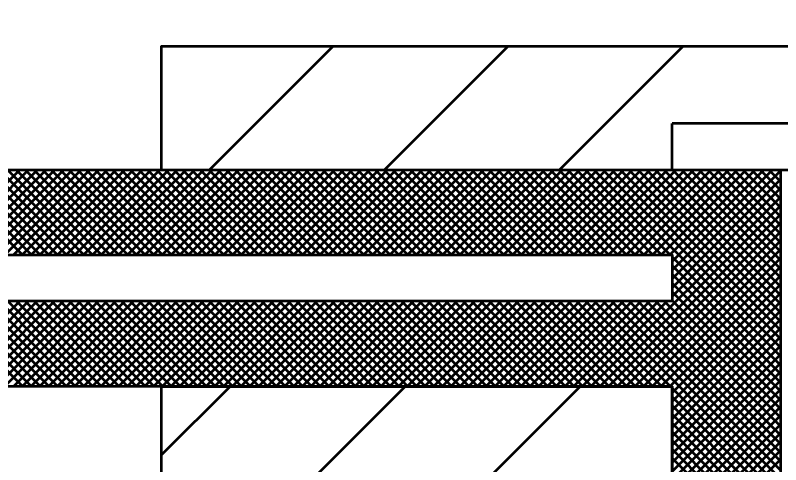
# Model space of a CAD drawing. Extents: x -32 to 824, y -6 to 538.
# Drawn here: x 604.55 to 619.39, y 496.53 to 505.25 of the extents above; entities that cross this region are included whole.
import ezdxf

# ---------------------------------------------------------------- set-up
doc = ezdxf.new("R2010")
doc.units = 0
doc.header["$LTSCALE"] = 1.1
doc.layers.add('1', color=7, linetype='Continuous', lineweight=53)

msp = doc.modelspace()

# ---------------------------------------------------------------- linework, layer by layer
at = {"layer": '1'}
for p, q in [((608.314, 502.251), (610.714, 504.651)), ((611.709, 502.251), (614.109, 504.651)), ((615.103, 502.251), (617.503, 504.651)), ((617.287, 502.251), (617.287, 503.151)), ((628.387, 503.151), (617.287, 503.151)), ((602.989, 500.601), (604.639, 502.251)), ((604.692, 500.601), (603.042, 502.251)), ((603.159, 500.601), (604.809, 502.251)), ((604.862, 500.601), (603.212, 502.251)), ((603.329, 500.601), (604.979, 502.251)), ((605.032, 500.601), (603.382, 502.251)), ((603.498, 500.601), (605.148, 502.251)), ((605.201, 500.601), (603.551, 502.251)), ((603.668, 500.601), (605.318, 502.251)), ((605.371, 500.601), (603.721, 502.251)), ((603.838, 500.601), (605.488, 502.251)), ((605.541, 500.601), (603.891, 502.251)), ((604.007, 500.601), (605.657, 502.251)), ((605.71, 500.601), (604.06, 502.251)), ((604.177, 500.601), (605.827, 502.251)), ((605.88, 500.601), (604.23, 502.251)), ((604.347, 500.601), (605.997, 502.251)), ((606.05, 500.601), (604.4, 502.251)), ((604.517, 500.601), (606.167, 502.251)), ((606.219, 500.601), (604.569, 502.251)), ((604.686, 500.601), (606.336, 502.251)), ((606.389, 500.601), (604.739, 502.251)), ((604.856, 500.601), (606.506, 502.251)), ((606.559, 500.601), (604.909, 502.251)), ((605.026, 500.601), (606.676, 502.251)), ((606.729, 500.601), (605.079, 502.251)), ((605.195, 500.601), (606.845, 502.251)), ((606.898, 500.601), (605.248, 502.251)), ((605.365, 500.601), (607.015, 502.251)), ((607.068, 500.601), (605.418, 502.251)), ((605.535, 500.601), (607.185, 502.251)), ((607.238, 500.601), (605.588, 502.251)), ((605.704, 500.601), (607.354, 502.251)), ((607.407, 500.601), (605.757, 502.251)), ((605.874, 500.601), (607.524, 502.251)), ((607.577, 500.601), (605.927, 502.251)), ((606.044, 500.601), (607.694, 502.251)), ((607.747, 500.601), (606.097, 502.251)), ((606.214, 500.601), (607.864, 502.251)), ((607.917, 500.601), (606.267, 502.251)), ((606.383, 500.601), (608.033, 502.251)), ((608.086, 500.601), (606.436, 502.251)), ((606.553, 500.601), (608.203, 502.251)), ((608.256, 500.601), (606.606, 502.251)), ((606.723, 500.601), (608.373, 502.251)), ((608.426, 500.601), (606.776, 502.251)), ((606.892, 500.601), (608.542, 502.251)), ((608.595, 500.601), (606.945, 502.251)), ((607.062, 500.601), (608.712, 502.251)), ((608.765, 500.601), (607.115, 502.251)), ((607.232, 500.601), (608.882, 502.251)), ((608.935, 500.601), (607.285, 502.251)), ((607.401, 500.601), (609.051, 502.251)), ((609.104, 500.601), (607.454, 502.251)), ((607.571, 500.601), (609.221, 502.251)), ((609.274, 500.601), (607.624, 502.251)), ((607.741, 500.601), (609.391, 502.251)), ((609.444, 500.601), (607.794, 502.251)), ((607.911, 500.601), (609.561, 502.251)), ((609.614, 500.601), (607.964, 502.251)), ((608.08, 500.601), (609.73, 502.251)), ((609.783, 500.601), (608.133, 502.251)), ((608.25, 500.601), (609.9, 502.251)), ((609.953, 500.601), (608.303, 502.251)), ((608.42, 500.601), (610.07, 502.251)), ((610.123, 500.601), (608.473, 502.251)), ((608.589, 500.601), (610.239, 502.251)), ((610.292, 500.601), (608.642, 502.251)), ((608.759, 500.601), (610.409, 502.251)), ((610.462, 500.601), (608.812, 502.251)), ((608.929, 500.601), (610.579, 502.251)), ((610.632, 500.601), (608.982, 502.251)), ((609.099, 500.601), (610.749, 502.251)), ((610.801, 500.601), (609.151, 502.251)), ((609.268, 500.601), (610.918, 502.251)), ((610.971, 500.601), (609.321, 502.251)), ((609.438, 500.601), (611.088, 502.251)), ((611.141, 500.601), (609.491, 502.251)), ((609.608, 500.601), (611.258, 502.251)), ((611.311, 500.601), (609.661, 502.251)), ((609.777, 500.601), (611.427, 502.251)), ((611.48, 500.601), (609.83, 502.251)), ((609.947, 500.601), (611.597, 502.251)), ((611.65, 500.601), (610, 502.251)), ((610.117, 500.601), (611.767, 502.251)), ((611.82, 500.601), (610.17, 502.251)), ((610.286, 500.601), (611.936, 502.251)), ((611.989, 500.601), (610.339, 502.251)), ((610.456, 500.601), (612.106, 502.251)), ((612.159, 500.601), (610.509, 502.251)), ((610.626, 500.601), (612.276, 502.251)), ((612.329, 500.601), (610.679, 502.251)), ((610.796, 500.601), (612.446, 502.251)), ((612.499, 500.601), (610.849, 502.251)), ((610.965, 500.601), (612.615, 502.251)), ((612.668, 500.601), (611.018, 502.251)), ((611.135, 500.601), (612.785, 502.251)), ((612.838, 500.601), (611.188, 502.251)), ((611.305, 500.601), (612.955, 502.251)), ((613.008, 500.601), (611.358, 502.251)), ((611.474, 500.601), (613.124, 502.251)), ((613.177, 500.601), (611.527, 502.251)), ((611.644, 500.601), (613.294, 502.251)), ((613.347, 500.601), (611.697, 502.251)), ((611.814, 500.601), (613.464, 502.251)), ((613.517, 500.601), (611.867, 502.251)), ((611.984, 500.601), (613.634, 502.251)), ((613.686, 500.601), (612.036, 502.251)), ((612.153, 500.601), (613.803, 502.251)), ((613.856, 500.601), (612.206, 502.251)), ((612.323, 500.601), (613.973, 502.251)), ((614.026, 500.601), (612.376, 502.251)), ((612.493, 500.601), (614.143, 502.251)), ((614.196, 500.601), (612.546, 502.251)), ((612.662, 500.601), (614.312, 502.251)), ((614.365, 500.601), (612.715, 502.251)), ((612.832, 500.601), (614.482, 502.251)), ((614.535, 500.601), (612.885, 502.251)), ((613.002, 500.601), (614.652, 502.251)), ((614.705, 500.601), (613.055, 502.251)), ((613.171, 500.601), (614.821, 502.251)), ((614.874, 500.601), (613.224, 502.251)), ((613.341, 500.601), (614.991, 502.251)), ((615.044, 500.601), (613.394, 502.251)), ((613.511, 500.601), (615.161, 502.251)), ((615.214, 500.601), (613.564, 502.251)), ((613.681, 500.601), (615.331, 502.251)), ((615.384, 500.601), (613.734, 502.251)), ((613.85, 500.601), (615.5, 502.251)), ((615.553, 500.601), (613.903, 502.251)), ((614.02, 500.601), (615.67, 502.251)), ((615.723, 500.601), (614.073, 502.251)), ((614.19, 500.601), (615.84, 502.251)), ((615.893, 500.601), (614.243, 502.251)), ((614.359, 500.601), (616.009, 502.251)), ((616.062, 500.601), (614.412, 502.251)), ((614.529, 500.601), (616.179, 502.251)), ((616.232, 500.601), (614.582, 502.251)), ((614.699, 500.601), (616.349, 502.251)), ((616.402, 500.601), (614.752, 502.251)), ((614.869, 500.601), (616.519, 502.251)), ((616.571, 500.601), (614.921, 502.251)), ((615.038, 500.601), (616.688, 502.251)), ((616.741, 500.601), (615.091, 502.251)), ((615.208, 500.601), (616.858, 502.251)), ((616.911, 500.601), (615.261, 502.251)), ((615.378, 500.601), (617.028, 502.251)), ((617.081, 500.601), (615.431, 502.251)), ((615.547, 500.601), (617.197, 502.251)), ((617.25, 500.601), (615.6, 502.251)), ((615.717, 500.601), (617.367, 502.251)), ((619.387, 498.634), (615.77, 502.251)), ((615.887, 500.601), (617.537, 502.251)), ((619.387, 498.803), (615.94, 502.251)), ((616.056, 500.601), (617.706, 502.251)), ((619.387, 498.973), (616.109, 502.251)), ((616.226, 500.601), (617.876, 502.251)), ((619.387, 499.143), (616.279, 502.251)), ((616.396, 500.601), (618.046, 502.251)), ((619.387, 499.312), (616.449, 502.251)), ((616.566, 500.601), (618.216, 502.251)), ((619.387, 499.482), (616.619, 502.251)), ((616.735, 500.601), (618.385, 502.251)), ((619.387, 499.652), (616.788, 502.251)), ((616.905, 500.601), (618.555, 502.251)), ((619.387, 499.822), (616.958, 502.251)), ((617.075, 500.601), (618.725, 502.251)), ((619.387, 499.991), (617.128, 502.251)), ((617.244, 500.601), (618.894, 502.251)), ((617.287, 500.474), (619.064, 502.251)), ((617.287, 500.304), (619.234, 502.251)), ((617.287, 502.251), (622.987, 502.251)), ((617.287, 500.135), (619.387, 502.235)), ((619.387, 500.161), (617.297, 502.251)), ((619.387, 500.331), (617.467, 502.251)), ((619.387, 500.5), (617.637, 502.251)), ((619.387, 500.67), (617.806, 502.251)), ((619.387, 500.84), (617.976, 502.251)), ((619.387, 501.009), (618.146, 502.251)), ((619.387, 501.179), (618.316, 502.251)), ((619.387, 501.349), (618.485, 502.251)), ((619.387, 501.519), (618.655, 502.251)), ((619.387, 501.688), (618.825, 502.251)), ((619.387, 501.858), (618.994, 502.251)), ((619.387, 502.028), (619.164, 502.251)), ((619.387, 502.197), (619.334, 502.251)), ((617.287, 499.965), (619.387, 502.065)), ((617.287, 499.795), (619.387, 501.895)), ((615.713, 498.051), (619.387, 501.725)), ((615.882, 498.051), (619.387, 501.556)), ((616.052, 498.051), (619.387, 501.386)), ((616.222, 498.051), (619.387, 501.216)), ((616.391, 498.051), (619.387, 501.047)), ((616.561, 498.051), (619.387, 500.877)), ((616.731, 498.051), (619.387, 500.707)), ((616.901, 498.051), (619.387, 500.538)), ((619.387, 498.464), (617.287, 500.564)), ((617.07, 498.051), (619.387, 500.368)), ((619.387, 498.294), (617.287, 500.394)), ((617.24, 498.051), (619.387, 500.198)), ((619.387, 498.125), (617.287, 500.225)), ((619.387, 497.955), (617.287, 500.055)), ((617.287, 497.928), (619.387, 500.028)), ((619.387, 497.785), (617.287, 499.885)), ((617.287, 497.759), (619.387, 499.859)), ((602.985, 498.051), (604.635, 499.701)), ((604.697, 498.051), (603.047, 499.701)), ((603.154, 498.051), (604.804, 499.701)), ((604.866, 498.051), (603.216, 499.701)), ((603.324, 498.051), (604.974, 499.701)), ((605.036, 498.051), (603.386, 499.701)), ((603.494, 498.051), (605.144, 499.701)), ((605.206, 498.051), (603.556, 499.701)), ((603.663, 498.051), (605.313, 499.701)), ((605.375, 498.051), (603.725, 499.701)), ((603.833, 498.051), (605.483, 499.701)), ((605.545, 498.051), (603.895, 499.701)), ((604.003, 498.051), (605.653, 499.701)), ((605.715, 498.051), (604.065, 499.701)), ((604.173, 498.051), (605.823, 499.701)), ((605.884, 498.051), (604.234, 499.701)), ((604.342, 498.051), (605.992, 499.701)), ((606.054, 498.051), (604.404, 499.701)), ((604.512, 498.051), (606.162, 499.701)), ((606.224, 498.051), (604.574, 499.701)), ((604.682, 498.051), (606.332, 499.701)), ((606.394, 498.051), (604.744, 499.701)), ((604.851, 498.051), (606.501, 499.701)), ((606.563, 498.051), (604.913, 499.701)), ((605.021, 498.051), (606.671, 499.701)), ((606.733, 498.051), (605.083, 499.701)), ((605.191, 498.051), (606.841, 499.701)), ((606.903, 498.051), (605.253, 499.701)), ((605.361, 498.051), (607.011, 499.701)), ((607.072, 498.051), (605.422, 499.701)), ((605.53, 498.051), (607.18, 499.701)), ((607.242, 498.051), (605.592, 499.701)), ((605.7, 498.051), (607.35, 499.701)), ((607.412, 498.051), (605.762, 499.701)), ((605.87, 498.051), (607.52, 499.701)), ((607.582, 498.051), (605.932, 499.701)), ((606.039, 498.051), (607.689, 499.701)), ((607.751, 498.051), (606.101, 499.701)), ((606.209, 498.051), (607.859, 499.701)), ((607.921, 498.051), (606.271, 499.701)), ((606.379, 498.051), (608.029, 499.701)), ((608.091, 498.051), (606.441, 499.701)), ((606.548, 498.051), (608.199, 499.701)), ((608.26, 498.051), (606.61, 499.701)), ((606.718, 498.051), (608.368, 499.701)), ((608.43, 498.051), (606.78, 499.701)), ((606.888, 498.051), (608.538, 499.701)), ((608.6, 498.051), (606.95, 499.701)), ((607.058, 498.051), (608.708, 499.701)), ((608.769, 498.051), (607.119, 499.701)), ((607.227, 498.051), (608.877, 499.701)), ((608.939, 498.051), (607.289, 499.701)), ((607.397, 498.051), (609.047, 499.701)), ((609.109, 498.051), (607.459, 499.701)), ((607.567, 498.051), (609.217, 499.701)), ((609.279, 498.051), (607.629, 499.701)), ((607.736, 498.051), (609.386, 499.701)), ((609.448, 498.051), (607.798, 499.701)), ((607.906, 498.051), (609.556, 499.701)), ((609.618, 498.051), (607.968, 499.701)), ((608.076, 498.051), (609.726, 499.701)), ((609.788, 498.051), (608.138, 499.701)), ((608.246, 498.051), (609.896, 499.701)), ((609.957, 498.051), (608.307, 499.701)), ((608.415, 498.051), (610.065, 499.701)), ((610.127, 498.051), (608.477, 499.701)), ((608.585, 498.051), (610.235, 499.701)), ((610.297, 498.051), (608.647, 499.701)), ((608.755, 498.051), (610.405, 499.701)), ((610.466, 498.051), (608.817, 499.701)), ((608.924, 498.051), (610.574, 499.701)), ((610.636, 498.051), (608.986, 499.701)), ((609.094, 498.051), (610.744, 499.701)), ((610.806, 498.051), (609.156, 499.701)), ((609.264, 498.051), (610.914, 499.701)), ((610.976, 498.051), (609.326, 499.701)), ((609.433, 498.051), (611.084, 499.701)), ((611.145, 498.051), (609.495, 499.701)), ((609.603, 498.051), (611.253, 499.701)), ((611.315, 498.051), (609.665, 499.701)), ((609.773, 498.051), (611.423, 499.701)), ((611.485, 498.051), (609.835, 499.701)), ((609.943, 498.051), (611.593, 499.701)), ((611.654, 498.051), (610.004, 499.701)), ((610.112, 498.051), (611.762, 499.701)), ((611.824, 498.051), (610.174, 499.701)), ((610.282, 498.051), (611.932, 499.701)), ((611.994, 498.051), (610.344, 499.701)), ((610.452, 498.051), (612.102, 499.701)), ((612.163, 498.051), (610.514, 499.701)), ((610.621, 498.051), (612.271, 499.701)), ((612.333, 498.051), (610.683, 499.701)), ((610.791, 498.051), (612.441, 499.701)), ((612.503, 498.051), (610.853, 499.701)), ((610.961, 498.051), (612.611, 499.701)), ((612.673, 498.051), (611.023, 499.701)), ((611.131, 498.051), (612.781, 499.701)), ((612.842, 498.051), (611.192, 499.701)), ((611.3, 498.051), (612.95, 499.701)), ((613.012, 498.051), (611.362, 499.701)), ((611.47, 498.051), (613.12, 499.701)), ((613.182, 498.051), (611.532, 499.701)), ((611.64, 498.051), (613.29, 499.701)), ((613.351, 498.051), (611.701, 499.701)), ((611.809, 498.051), (613.459, 499.701)), ((613.521, 498.051), (611.871, 499.701)), ((611.979, 498.051), (613.629, 499.701)), ((613.691, 498.051), (612.041, 499.701)), ((612.149, 498.051), (613.799, 499.701)), ((613.861, 498.051), (612.211, 499.701)), ((612.319, 498.051), (613.969, 499.701)), ((614.03, 498.051), (612.38, 499.701)), ((612.488, 498.051), (614.138, 499.701)), ((614.2, 498.051), (612.55, 499.701)), ((612.658, 498.051), (614.308, 499.701)), ((614.37, 498.051), (612.72, 499.701)), ((612.828, 498.051), (614.478, 499.701)), ((614.539, 498.051), (612.889, 499.701)), ((612.997, 498.051), (614.647, 499.701)), ((614.709, 498.051), (613.059, 499.701)), ((613.167, 498.051), (614.817, 499.701)), ((614.879, 498.051), (613.229, 499.701)), ((613.337, 498.051), (614.987, 499.701)), ((615.048, 498.051), (613.399, 499.701)), ((613.506, 498.051), (615.156, 499.701)), ((615.218, 498.051), (613.568, 499.701)), ((613.676, 498.051), (615.326, 499.701)), ((615.388, 498.051), (613.738, 499.701)), ((613.846, 498.051), (615.496, 499.701)), ((615.558, 498.051), (613.908, 499.701)), ((614.016, 498.051), (615.666, 499.701)), ((615.727, 498.051), (614.077, 499.701)), ((614.185, 498.051), (615.835, 499.701)), ((615.897, 498.051), (614.247, 499.701)), ((614.355, 498.051), (616.005, 499.701)), ((616.067, 498.051), (614.417, 499.701)), ((614.525, 498.051), (616.175, 499.701)), ((616.236, 498.051), (614.586, 499.701)), ((614.694, 498.051), (616.344, 499.701)), ((616.406, 498.051), (614.756, 499.701)), ((614.864, 498.051), (616.514, 499.701)), ((616.576, 498.051), (614.926, 499.701)), ((615.034, 498.051), (616.684, 499.701)), ((616.746, 498.051), (615.096, 499.701)), ((615.204, 498.051), (616.854, 499.701)), ((616.915, 498.051), (615.265, 499.701)), ((615.373, 498.051), (617.023, 499.701)), ((617.085, 498.051), (615.435, 499.701)), ((615.543, 498.051), (617.193, 499.701)), ((617.255, 498.051), (615.605, 499.701)), ((619.387, 496.088), (615.774, 499.701)), ((619.387, 496.258), (615.944, 499.701)), ((619.387, 496.427), (616.114, 499.701)), ((619.387, 496.597), (616.284, 499.701)), ((619.387, 496.767), (616.453, 499.701)), ((619.387, 496.937), (616.623, 499.701)), ((619.387, 497.106), (616.793, 499.701)), ((619.387, 497.276), (616.962, 499.701)), ((619.387, 497.446), (617.132, 499.701)), ((619.387, 497.615), (617.287, 499.715)), ((617.287, 497.589), (619.387, 499.689)), ((617.287, 497.419), (619.387, 499.519)), ((617.287, 497.25), (619.387, 499.35)), ((617.287, 497.08), (619.387, 499.18)), ((617.287, 496.91), (619.387, 499.01)), ((617.287, 496.74), (619.387, 498.84)), ((617.287, 496.571), (619.387, 498.671)), ((617.287, 496.401), (619.387, 498.501)), ((617.287, 496.231), (619.387, 498.331)), ((617.287, 496.062), (619.387, 498.162)), ((607.387, 495.351), (607.387, 498.051)), ((607.387, 496.724), (608.715, 498.051)), ((609.409, 495.351), (612.109, 498.051)), ((612.803, 495.351), (615.503, 498.051)), ((619.387, 495.918), (617.287, 498.018)), ((617.287, 495.892), (619.387, 497.992)), ((619.387, 495.749), (617.287, 497.849)), ((617.287, 495.722), (619.387, 497.822)), ((619.387, 495.579), (617.287, 497.679)), ((617.287, 495.553), (619.387, 497.653)), ((619.387, 495.409), (617.287, 497.509)), ((617.287, 495.383), (619.387, 497.483)), ((619.387, 495.24), (617.287, 497.34)), ((617.287, 495.213), (619.387, 497.313)), ((619.387, 495.07), (617.287, 497.17)), ((617.287, 495.043), (619.387, 497.143)), ((619.387, 494.9), (617.287, 497)), ((617.287, 494.874), (619.387, 496.974)), ((619.387, 494.73), (617.287, 496.83)), ((617.287, 494.704), (619.387, 496.804)), ((619.387, 494.561), (617.287, 496.661)), ((617.287, 494.534), (619.387, 496.634))]:
    msp.add_line(p, q, dxfattribs=at)
for points in [[(607.387, 502.251), (607.387, 504.651), (621.787, 504.651), (622.387, 505.251), (628.387, 505.251)], [(594.487, 499.401), (594.487, 500.901), (594.487, 502.251), (607.387, 502.251), (619.387, 502.251)], [(619.387, 502.251), (619.387, 487.251), (607.387, 487.251), (594.487, 487.251), (594.487, 488.601), (594.487, 490.101), (594.487, 491.451), (607.387, 491.451), (617.287, 491.451), (617.287, 498.051), (607.387, 498.051), (594.487, 498.051), (594.487, 499.401)]]:
    msp.add_lwpolyline(points, dxfattribs=at)
for points in [[(595.087, 499.701), (595.087, 500.601), (617.287, 500.601), (617.287, 499.701)], [(607.387, 491.451), (617.287, 491.451), (617.287, 498.051), (607.387, 498.051), (617.287, 498.051), (617.287, 491.451)]]:
    msp.add_lwpolyline(points, close=True, dxfattribs=at)

doc.saveas('drawing.dxf')
